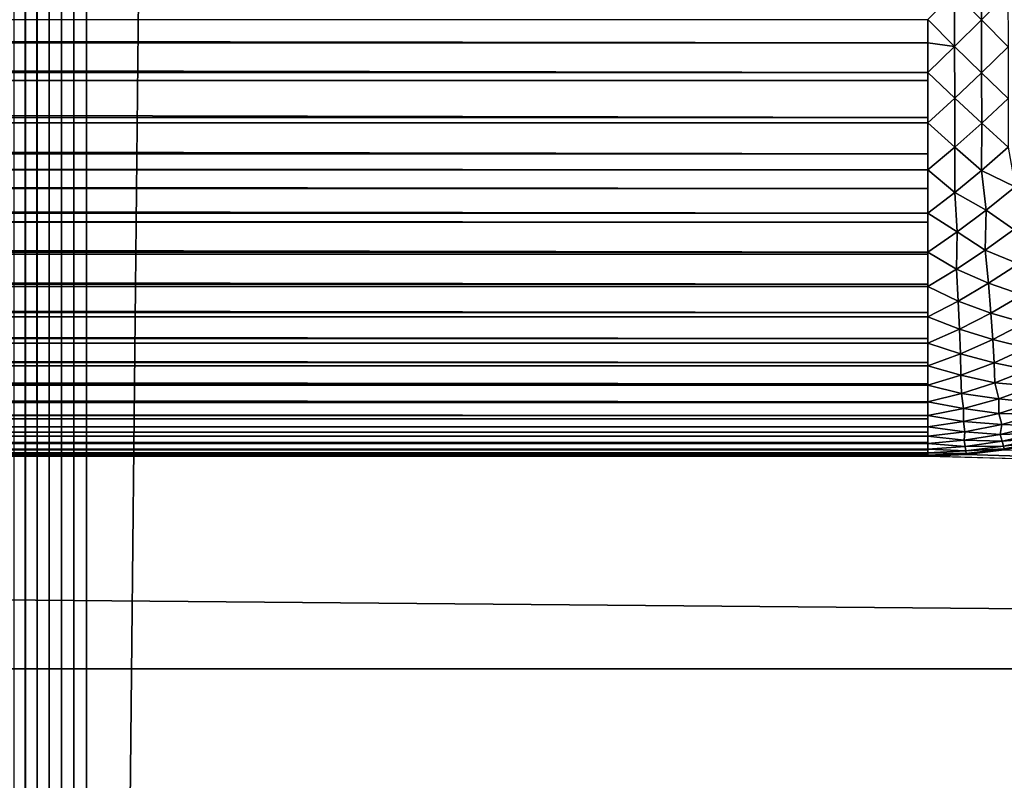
# Model space of a CAD drawing. Extents: x -302 to 302, y -900 to 900.
# Tile 274 of 656: x 112.44 to 117.06, y -880.52 to -876.95. Entities that reach past the tile are written whole.
import ezdxf

# ---------------------------------------------------------------- set-up
doc = ezdxf.new("R2010")
doc.units = 0
doc.header["$LTSCALE"] = 81.481481
for name, color, linetype in [('255', 7, 'CONTINUOUS'), ('260', 7, 'CONTINUOUS'), ('282', 7, 'CONTINUOUS'), ('297', 7, 'CONTINUOUS'), ('3', 7, 'CONTINUOUS'), ('311', 7, 'CONTINUOUS'), ('312', 7, 'CONTINUOUS'), ('97', 7, 'CONTINUOUS'), ('98', 7, 'CONTINUOUS')]:
    doc.layers.add(name, color=color, linetype=linetype)

msp = doc.modelspace()

# ---------------------------------------------------------------- linework, layer by layer
at = {"layer": '255', "color": 7, "linetype": 'CONTINUOUS'}
for points in [[(1.25, -880), (149.75, -880), (30.5, -880, -23.3), (1.25, -880)], [(30.5, -880, -23.3), (149.75, -880), (120.5, -880, -23.3), (30.5, -880, -23.3)]]:
    msp.add_3dface(points, dxfattribs=at)
at = {"layer": '260', "color": 7, "linetype": 'CONTINUOUS'}
for points in [[(120.5, -883, -23.3), (30.5, -883, -23.3), (30.5, -880, -23.3), (120.5, -883, -23.3)], [(120.5, -883, -23.3), (30.5, -880, -23.3), (120.5, -880, -23.3), (120.5, -883, -23.3)]]:
    msp.add_3dface(points, dxfattribs=at)
at = {"layer": '282', "color": 7, "linetype": 'CONTINUOUS'}
for points in [[(116.7, -879), (34.3, -879), (116.7, -879, -22.7), (116.7, -879)], [(116.7, -879, -22.7), (34.3, -879), (34.3, -879, -22.7), (116.7, -879, -22.7)]]:
    msp.add_3dface(points, dxfattribs=at)
at = {"layer": '297', "color": 7, "linetype": 'CONTINUOUS'}
for points in [[(117.2369, -878.9365, -22.7), (117.0598, -878.9717), (117.0598, -878.9717, -22.7), (117.2369, -878.9365, -22.7)], [(117.0598, -878.9717), (116.8805, -878.9929), (117.0598, -878.9717, -22.7), (117.0598, -878.9717)], [(117.0598, -878.9717, -22.7), (116.8805, -878.9929), (116.8805, -878.9929, -22.7), (117.0598, -878.9717, -22.7)], [(116.8805, -878.9929), (116.7, -879), (116.8805, -878.9929, -22.7), (116.8805, -878.9929)], [(116.7, -879), (116.7, -879, -22.7), (116.8805, -878.9929, -22.7), (116.7, -879)]]:
    msp.add_3dface(points, dxfattribs=at)
at = {"layer": '3', "color": 7, "linetype": 'CONTINUOUS'}
for points in [[(117.0598, -878.9717), (149.75, -880), (116.8805, -878.9929), (117.0598, -878.9717)], [(149.75, -880), (1.25, -880), (34.3, -879), (149.75, -880)], [(116.7, -879), (149.75, -880), (34.3, -879), (116.7, -879)], [(116.8805, -878.9929), (149.75, -880), (116.7, -879), (116.8805, -878.9929)]]:
    msp.add_3dface(points, dxfattribs=at)
at = {"layer": '311', "color": 7, "linetype": 'CONTINUOUS'}
for points in [[(116.7, -876.9497, -24.9864), (116.7, -877.0598, -24.9717), (34.3, -876.9497, -24.9864), (116.7, -876.9497, -24.9864)], [(34.3, -876.9497, -24.9864), (116.7, -877.0598, -24.9717), (34.3, -877.0598, -24.9717), (34.3, -876.9497, -24.9864)], [(116.7, -877.0598, -24.9717), (116.7, -877.1983, -24.9454), (34.3, -877.0598, -24.9717), (116.7, -877.0598, -24.9717)], [(34.3, -877.0598, -24.9717), (116.7, -877.1983, -24.9454), (34.3, -877.1983, -24.9454), (34.3, -877.0598, -24.9717)], [(116.7, -877.1983, -24.9454), (116.7, -877.2369, -24.9365), (34.3, -877.1983, -24.9454), (116.7, -877.1983, -24.9454)], [(34.3, -877.1983, -24.9454), (116.7, -877.2369, -24.9365), (34.3, -877.2369, -24.9365), (34.3, -877.1983, -24.9454)], [(116.7, -877.2369, -24.9365), (116.7, -877.4107, -24.8874), (34.3, -877.2369, -24.9365), (116.7, -877.2369, -24.9365)], [(34.3, -877.2369, -24.9365), (116.7, -877.4107, -24.8874), (34.3, -877.4107, -24.8874), (34.3, -877.2369, -24.9365)], [(116.7, -877.4107, -24.8874), (116.7, -877.4355, -24.8792), (34.3, -877.4107, -24.8874), (116.7, -877.4107, -24.8874)], [(34.3, -877.4107, -24.8874), (116.7, -877.4355, -24.8792), (34.3, -877.4355, -24.8792), (34.3, -877.4107, -24.8874)], [(116.7, -877.4355, -24.8792), (116.7, -877.5802, -24.8249), (34.3, -877.4355, -24.8792), (116.7, -877.4355, -24.8792)], [(34.3, -877.4355, -24.8792), (116.7, -877.5802, -24.8249), (34.3, -877.5802, -24.8249), (34.3, -877.4355, -24.8792)], [(116.7, -877.5802, -24.8249), (116.7, -877.6565, -24.7917), (34.3, -877.5802, -24.8249), (116.7, -877.5802, -24.8249)], [(34.3, -877.5802, -24.8249), (116.7, -877.6565, -24.7917), (34.3, -877.6565, -24.7917), (34.3, -877.5802, -24.8249)], [(116.7, -877.6565, -24.7917), (116.7, -877.7442, -24.7493), (34.3, -877.6565, -24.7917), (116.7, -877.6565, -24.7917)], [(34.3, -877.6565, -24.7917), (116.7, -877.7442, -24.7493), (34.3, -877.7442, -24.7493), (34.3, -877.6565, -24.7917)], [(116.7, -877.7442, -24.7493), (116.7, -877.8592, -24.6865), (34.3, -877.7442, -24.7493), (116.7, -877.7442, -24.7493)], [(34.3, -877.7442, -24.7493), (116.7, -877.8592, -24.6865), (34.3, -877.8592, -24.6865), (34.3, -877.7442, -24.7493)], [(116.7, -877.8592, -24.6865), (116.7, -877.9017, -24.6611), (34.3, -877.8592, -24.6865), (116.7, -877.8592, -24.6865)], [(34.3, -877.8592, -24.6865), (116.7, -877.9017, -24.6611), (34.3, -877.9017, -24.6611), (34.3, -877.8592, -24.6865)], [(116.7, -877.9017, -24.6611), (116.7, -878.0422, -24.5678), (34.3, -877.9017, -24.6611), (116.7, -877.9017, -24.6611)], [(34.3, -877.9017, -24.6611), (116.7, -878.0422, -24.5678), (34.3, -878.0422, -24.5678), (34.3, -877.9017, -24.6611)], [(116.7, -878.0422, -24.5678), (116.7, -878.0519, -24.5607), (34.3, -878.0422, -24.5678), (116.7, -878.0422, -24.5678)], [(34.3, -878.0422, -24.5678), (116.7, -878.0519, -24.5607), (34.3, -878.0519, -24.5607), (34.3, -878.0422, -24.5678)], [(116.7, -878.0519, -24.5607), (116.7, -878.1937, -24.4489), (34.3, -878.0519, -24.5607), (116.7, -878.0519, -24.5607)], [(34.3, -878.0519, -24.5607), (116.7, -878.1937, -24.4489), (34.3, -878.1937, -24.4489), (34.3, -878.0519, -24.5607)], [(116.7, -878.1937, -24.4489), (116.7, -878.2042, -24.4399), (34.3, -878.1937, -24.4489), (116.7, -878.1937, -24.4489)], [(34.3, -878.1937, -24.4489), (116.7, -878.2042, -24.4399), (34.3, -878.2042, -24.4399), (34.3, -878.1937, -24.4489)], [(116.7, -878.2042, -24.4399), (116.7, -878.3263, -24.3263), (34.3, -878.2042, -24.4399), (116.7, -878.2042, -24.4399)], [(34.3, -878.2042, -24.4399), (116.7, -878.3263, -24.3263), (34.3, -878.3263, -24.3263), (34.3, -878.2042, -24.4399)], [(116.7, -878.3263, -24.3263), (116.7, -878.3463, -24.3061), (34.3, -878.3263, -24.3263), (116.7, -878.3263, -24.3263)], [(34.3, -878.3263, -24.3263), (116.7, -878.3463, -24.3061), (34.3, -878.3463, -24.3061), (34.3, -878.3263, -24.3263)], [(116.7, -878.3463, -24.3061), (116.7, -878.4489, -24.1937), (34.3, -878.3463, -24.3061), (116.7, -878.3463, -24.3061)], [(34.3, -878.3463, -24.3061), (116.7, -878.4489, -24.1937), (34.3, -878.4489, -24.1937), (34.3, -878.3463, -24.3061)], [(116.7, -878.4489, -24.1937), (116.7, -878.47, -24.1687), (34.3, -878.4489, -24.1937), (116.7, -878.4489, -24.1937)], [(34.3, -878.4489, -24.1937), (116.7, -878.47, -24.1687), (34.3, -878.47, -24.1687), (34.3, -878.4489, -24.1937)], [(116.7, -878.47, -24.1687), (116.7, -878.5607, -24.0519), (34.3, -878.47, -24.1687), (116.7, -878.47, -24.1687)], [(34.3, -878.47, -24.1687), (116.7, -878.5607, -24.0519), (34.3, -878.5607, -24.0519), (34.3, -878.47, -24.1687)], [(116.7, -878.5607, -24.0519), (116.7, -878.5767, -24.0297), (34.3, -878.5607, -24.0519), (116.7, -878.5607, -24.0519)], [(34.3, -878.5607, -24.0519), (116.7, -878.5767, -24.0297), (34.3, -878.5767, -24.0297), (34.3, -878.5607, -24.0519)], [(116.7, -878.5767, -24.0297), (116.7, -878.6611, -23.9017), (34.3, -878.5767, -24.0297), (116.7, -878.5767, -24.0297)], [(34.3, -878.5767, -24.0297), (116.7, -878.6611, -23.9017), (34.3, -878.6611, -23.9017), (34.3, -878.5767, -24.0297)], [(116.7, -878.6611, -23.9017), (116.7, -878.668, -23.8904), (34.3, -878.6611, -23.9017), (116.7, -878.6611, -23.9017)], [(34.3, -878.6611, -23.9017), (116.7, -878.668, -23.8904), (34.3, -878.668, -23.8904), (34.3, -878.6611, -23.9017)], [(116.7, -878.668, -23.8904), (116.7, -878.7452, -23.7522), (34.3, -878.668, -23.8904), (116.7, -878.668, -23.8904)], [(34.3, -878.668, -23.8904), (116.7, -878.7452, -23.7522), (34.3, -878.7452, -23.7522), (34.3, -878.668, -23.8904)], [(116.7, -878.7452, -23.7522), (116.7, -878.7493, -23.7442), (34.3, -878.7452, -23.7522), (116.7, -878.7452, -23.7522)], [(34.3, -878.7452, -23.7522), (116.7, -878.7493, -23.7442), (34.3, -878.7493, -23.7442), (34.3, -878.7452, -23.7522)], [(116.7, -878.7493, -23.7442), (116.7, -878.8097, -23.616), (34.3, -878.7493, -23.7442), (116.7, -878.7493, -23.7442)], [(34.3, -878.7493, -23.7442), (116.7, -878.8097, -23.616), (34.3, -878.8097, -23.616), (34.3, -878.7493, -23.7442)], [(116.7, -878.8097, -23.616), (116.7, -878.8249, -23.5802), (34.3, -878.8097, -23.616), (116.7, -878.8097, -23.616)], [(34.3, -878.8097, -23.616), (116.7, -878.8249, -23.5802), (34.3, -878.8249, -23.5802), (34.3, -878.8097, -23.616)], [(116.7, -878.8249, -23.5802), (116.7, -878.8633, -23.4812), (34.3, -878.8249, -23.5802), (116.7, -878.8249, -23.5802)], [(34.3, -878.8249, -23.5802), (116.7, -878.8633, -23.4812), (34.3, -878.8633, -23.4812), (34.3, -878.8249, -23.5802)], [(116.7, -878.8633, -23.4812), (116.7, -878.8874, -23.4107), (34.3, -878.8633, -23.4812), (116.7, -878.8633, -23.4812)], [(34.3, -878.8633, -23.4812), (116.7, -878.8874, -23.4107), (34.3, -878.8874, -23.4107), (34.3, -878.8633, -23.4812)], [(116.7, -878.8874, -23.4107), (116.7, -878.9069, -23.3478), (34.3, -878.8874, -23.4107), (116.7, -878.8874, -23.4107)], [(34.3, -878.8874, -23.4107), (116.7, -878.9069, -23.3478), (34.3, -878.9069, -23.3478), (34.3, -878.8874, -23.4107)], [(116.7, -878.9069, -23.3478), (116.7, -878.9365, -23.2369), (34.3, -878.9069, -23.3478), (116.7, -878.9069, -23.3478)], [(34.3, -878.9069, -23.3478), (116.7, -878.9365, -23.2369), (34.3, -878.9365, -23.2369), (34.3, -878.9069, -23.3478)], [(116.7, -878.9365, -23.2369), (116.7, -878.9414, -23.2157), (34.3, -878.9365, -23.2369), (116.7, -878.9365, -23.2369)], [(34.3, -878.9365, -23.2369), (116.7, -878.9414, -23.2157), (34.3, -878.9414, -23.2157), (34.3, -878.9365, -23.2369)], [(116.7, -878.9414, -23.2157), (116.7, -878.9675, -23.0855), (34.3, -878.9414, -23.2157), (116.7, -878.9414, -23.2157)], [(34.3, -878.9414, -23.2157), (116.7, -878.9675, -23.0855), (34.3, -878.9675, -23.0855), (34.3, -878.9414, -23.2157)], [(116.7, -878.9675, -23.0855), (116.7, -878.9717, -23.0598), (34.3, -878.9675, -23.0855), (116.7, -878.9675, -23.0855)], [(34.3, -878.9675, -23.0855), (116.7, -878.9717, -23.0598), (34.3, -878.9717, -23.0598), (34.3, -878.9675, -23.0855)], [(116.7, -878.9717, -23.0598), (116.7, -878.9857, -22.9565), (34.3, -878.9717, -23.0598), (116.7, -878.9717, -23.0598)], [(34.3, -878.9717, -23.0598), (116.7, -878.9857, -22.9565), (34.3, -878.9857, -22.9565), (34.3, -878.9717, -23.0598)], [(116.7, -878.9857, -22.9565), (116.7, -878.9929, -22.8805), (34.3, -878.9857, -22.9565), (116.7, -878.9857, -22.9565)], [(34.3, -878.9857, -22.9565), (116.7, -878.9929, -22.8805), (34.3, -878.9929, -22.8805), (34.3, -878.9857, -22.9565)], [(116.7, -878.9929, -22.8805), (116.7, -878.9964, -22.8279), (34.3, -878.9929, -22.8805), (116.7, -878.9929, -22.8805)], [(34.3, -878.9929, -22.8805), (116.7, -878.9964, -22.8279), (34.3, -878.9964, -22.8279), (34.3, -878.9929, -22.8805)], [(116.7, -879, -22.7), (34.3, -879, -22.7), (34.3, -878.9964, -22.8279), (116.7, -879, -22.7)], [(116.7, -878.9964, -22.8279), (116.7, -879, -22.7), (34.3, -878.9964, -22.8279), (116.7, -878.9964, -22.8279)]]:
    msp.add_3dface(points, dxfattribs=at)
at = {"layer": '312', "color": 7, "linetype": 'CONTINUOUS'}
for points in [[(116.8253, -876.8253, -24.9932), (116.9497, -876.7, -24.9864), (116.9523, -876.9523, -24.9722), (116.8253, -876.8253, -24.9932)], [(116.9523, -876.9523, -24.9722), (116.9497, -876.7, -24.9864), (117.0765, -876.8266, -24.9654), (116.9523, -876.9523, -24.9722)], [(116.7, -876.9497, -24.9864), (116.8253, -876.8253, -24.9932), (116.8266, -877.0765, -24.9654), (116.7, -876.9497, -24.9864)], [(116.8266, -877.0765, -24.9654), (116.8253, -876.8253, -24.9932), (116.9523, -876.9523, -24.9722), (116.8266, -877.0765, -24.9654)], [(116.9523, -876.9523, -24.9722), (117.0765, -876.8266, -24.9654), (117.0777, -877.0777, -24.9371), (116.9523, -876.9523, -24.9722)], [(116.7, -877.0598, -24.9717), (116.7, -876.9497, -24.9864), (116.8266, -877.0765, -24.9654), (116.7, -877.0598, -24.9717)], [(116.8266, -877.0765, -24.9654), (116.9523, -876.9523, -24.9722), (116.9531, -877.2001, -24.9307), (116.8266, -877.0765, -24.9654)], [(116.9531, -877.2001, -24.9307), (116.9523, -876.9523, -24.9722), (117.0777, -877.0777, -24.9371), (116.9531, -877.2001, -24.9307)], [(116.7, -877.1983, -24.9454), (116.7, -877.0598, -24.9717), (116.8266, -877.0765, -24.9654), (116.7, -877.1983, -24.9454)], [(116.7, -877.1983, -24.9454), (116.8266, -877.0765, -24.9654), (116.827, -877.3196, -24.9113), (116.7, -877.1983, -24.9454)], [(116.827, -877.3196, -24.9113), (116.8266, -877.0765, -24.9654), (116.9531, -877.2001, -24.9307), (116.827, -877.3196, -24.9113)], [(116.9531, -877.2001, -24.9307), (117.0777, -877.0777, -24.9371), (117.0782, -877.3205, -24.8822), (116.9531, -877.2001, -24.9307)], [(116.7, -877.2369, -24.9365), (116.7, -877.1983, -24.9454), (116.7, -877.4355, -24.8792), (116.7, -877.2369, -24.9365)], [(116.7, -877.4355, -24.8792), (116.7, -877.1983, -24.9454), (116.827, -877.3196, -24.9113), (116.7, -877.4355, -24.8792)], [(116.827, -877.3196, -24.9113), (116.9531, -877.2001, -24.9307), (116.9535, -877.4369, -24.864), (116.827, -877.3196, -24.9113)], [(116.9535, -877.4369, -24.864), (116.9531, -877.2001, -24.9307), (117.0782, -877.3205, -24.8822), (116.9535, -877.4369, -24.864)], [(116.7, -877.4107, -24.8874), (116.7, -877.2369, -24.9365), (116.7, -877.4355, -24.8792), (116.7, -877.4107, -24.8874)], [(116.7, -877.4355, -24.8792), (116.827, -877.3196, -24.9113), (116.8274, -877.5491, -24.8337), (116.7, -877.4355, -24.8792)], [(116.8274, -877.5491, -24.8337), (116.827, -877.3196, -24.9113), (116.9535, -877.4369, -24.864), (116.8274, -877.5491, -24.8337)], [(116.9535, -877.4369, -24.864), (117.0782, -877.3205, -24.8822), (117.078, -877.5503, -24.8034), (116.9535, -877.4369, -24.864)], [(116.7, -877.5802, -24.8249), (116.7, -877.4355, -24.8792), (116.7, -877.6565, -24.7917), (116.7, -877.5802, -24.8249)], [(116.7, -877.6565, -24.7917), (116.7, -877.4355, -24.8792), (116.8274, -877.5491, -24.8337), (116.7, -877.6565, -24.7917)], [(116.8274, -877.5491, -24.8337), (116.9535, -877.4369, -24.864), (116.9533, -877.6586, -24.7753), (116.8274, -877.5491, -24.8337)], [(116.9533, -877.6586, -24.7753), (116.9535, -877.4369, -24.864), (117.078, -877.5503, -24.8034), (116.9533, -877.6586, -24.7753)], [(116.7, -877.6565, -24.7917), (116.8274, -877.5491, -24.8337), (116.8273, -877.7618, -24.7363), (116.7, -877.6565, -24.7917)], [(116.8273, -877.7618, -24.7363), (116.8274, -877.5491, -24.8337), (116.9533, -877.6586, -24.7753), (116.8273, -877.7618, -24.7363)], [(116.9533, -877.6586, -24.7753), (117.078, -877.5503, -24.8034), (117.1107, -877.7356, -24.7122), (116.9533, -877.6586, -24.7753)], [(116.7, -877.7442, -24.7493), (116.7, -877.6565, -24.7917), (116.7, -877.8592, -24.6865), (116.7, -877.7442, -24.7493)], [(116.7, -877.8592, -24.6865), (116.7, -877.6565, -24.7917), (116.8273, -877.7618, -24.7363), (116.7, -877.8592, -24.6865)], [(116.8273, -877.7618, -24.7363), (116.9533, -877.6586, -24.7753), (116.9752, -877.8448, -24.6757), (116.8273, -877.7618, -24.7363)], [(116.9752, -877.8448, -24.6757), (116.9533, -877.6586, -24.7753), (117.1107, -877.7356, -24.7122), (116.9752, -877.8448, -24.6757)], [(116.9752, -877.8448, -24.6757), (117.1107, -877.7356, -24.7122), (117.1039, -877.9365, -24.5968), (116.9752, -877.8448, -24.6757)], [(116.7, -877.8592, -24.6865), (116.8273, -877.7618, -24.7363), (116.8381, -877.9473, -24.6275), (116.7, -877.8592, -24.6865)], [(116.8381, -877.9473, -24.6275), (116.8273, -877.7618, -24.7363), (116.9752, -877.8448, -24.6757), (116.8381, -877.9473, -24.6275)], [(116.7, -877.9017, -24.6611), (116.7, -877.8592, -24.6865), (116.7, -878.0422, -24.5678), (116.7, -877.9017, -24.6611)], [(116.7, -878.0422, -24.5678), (116.7, -877.8592, -24.6865), (116.8381, -877.9473, -24.6275), (116.7, -878.0422, -24.5678)], [(116.8381, -877.9473, -24.6275), (116.9752, -877.8448, -24.6757), (116.9706, -878.0332, -24.5546), (116.8381, -877.9473, -24.6275)], [(116.9706, -878.0332, -24.5546), (116.9752, -877.8448, -24.6757), (117.1039, -877.9365, -24.5968), (116.9706, -878.0332, -24.5546)], [(116.7, -878.0422, -24.5678), (116.8381, -877.9473, -24.6275), (116.8358, -878.1226, -24.5021), (116.7, -878.0422, -24.5678)], [(116.8358, -878.1226, -24.5021), (116.8381, -877.9473, -24.6275), (116.9706, -878.0332, -24.5546), (116.8358, -878.1226, -24.5021)], [(116.9706, -878.0332, -24.5546), (117.1039, -877.9365, -24.5968), (117.1257, -878.0968, -24.477), (116.9706, -878.0332, -24.5546)], [(116.7, -878.0519, -24.5607), (116.7, -878.0422, -24.5678), (116.7, -878.2042, -24.4399), (116.7, -878.0519, -24.5607)], [(116.7, -878.2042, -24.4399), (116.7, -878.0422, -24.5678), (116.8358, -878.1226, -24.5021), (116.7, -878.2042, -24.4399)], [(116.7, -878.1937, -24.4489), (116.7, -878.0519, -24.5607), (116.7, -878.2042, -24.4399), (116.7, -878.1937, -24.4489)], [(116.8358, -878.1226, -24.5021), (116.9706, -878.0332, -24.5546), (116.9854, -878.1887, -24.4298), (116.8358, -878.1226, -24.5021)], [(116.9854, -878.1887, -24.4298), (116.9706, -878.0332, -24.5546), (117.1257, -878.0968, -24.477), (116.9854, -878.1887, -24.4298)], [(116.9854, -878.1887, -24.4298), (117.1257, -878.0968, -24.477), (117.1429, -878.2432, -24.3469), (116.9854, -878.1887, -24.4298)], [(116.7, -878.2042, -24.4399), (116.8358, -878.1226, -24.5021), (116.8434, -878.2721, -24.3727), (116.7, -878.2042, -24.4399)], [(116.8434, -878.2721, -24.3727), (116.8358, -878.1226, -24.5021), (116.9854, -878.1887, -24.4298), (116.8434, -878.2721, -24.3727)], [(116.8434, -878.2721, -24.3727), (116.9854, -878.1887, -24.4298), (116.9969, -878.3286, -24.2967), (116.8434, -878.2721, -24.3727)], [(116.9969, -878.3286, -24.2967), (116.9854, -878.1887, -24.4298), (117.1429, -878.2432, -24.3469), (116.9969, -878.3286, -24.2967)], [(116.7, -878.3263, -24.3263), (116.7, -878.2042, -24.4399), (116.7, -878.3463, -24.3061), (116.7, -878.3263, -24.3263)], [(116.7, -878.3463, -24.3061), (116.7, -878.2042, -24.4399), (116.8434, -878.2721, -24.3727), (116.7, -878.3463, -24.3061)], [(116.9969, -878.3286, -24.2967), (117.1429, -878.2432, -24.3469), (117.1557, -878.375, -24.2088), (116.9969, -878.3286, -24.2967)], [(116.7, -878.3463, -24.3061), (116.8434, -878.2721, -24.3727), (116.8493, -878.4044, -24.2371), (116.7, -878.3463, -24.3061)], [(116.8493, -878.4044, -24.2371), (116.8434, -878.2721, -24.3727), (116.9969, -878.3286, -24.2967), (116.8493, -878.4044, -24.2371)], [(116.8493, -878.4044, -24.2371), (116.9969, -878.3286, -24.2967), (117.0056, -878.4528, -24.1575), (116.8493, -878.4044, -24.2371)], [(117.0056, -878.4528, -24.1575), (116.9969, -878.3286, -24.2967), (117.1557, -878.375, -24.2088), (117.0056, -878.4528, -24.1575)], [(116.7, -878.4489, -24.1937), (116.7, -878.3463, -24.3061), (116.7, -878.47, -24.1687), (116.7, -878.4489, -24.1937)], [(116.7, -878.47, -24.1687), (116.7, -878.3463, -24.3061), (116.8493, -878.4044, -24.2371), (116.7, -878.47, -24.1687)], [(117.0056, -878.4528, -24.1575), (117.1557, -878.375, -24.2088), (117.1647, -878.4921, -24.0647), (117.0056, -878.4528, -24.1575)], [(116.7, -878.47, -24.1687), (116.8493, -878.4044, -24.2371), (116.8536, -878.5202, -24.0976), (116.7, -878.47, -24.1687)], [(116.8536, -878.5202, -24.0976), (116.8493, -878.4044, -24.2371), (117.0056, -878.4528, -24.1575), (116.8536, -878.5202, -24.0976)], [(116.7, -878.5607, -24.0519), (116.7, -878.47, -24.1687), (116.7, -878.5767, -24.0297), (116.7, -878.5607, -24.0519)], [(116.7, -878.5767, -24.0297), (116.7, -878.47, -24.1687), (116.8536, -878.5202, -24.0976), (116.7, -878.5767, -24.0297)], [(116.8536, -878.5202, -24.0976), (117.0056, -878.4528, -24.1575), (117.0114, -878.5617, -24.0141), (116.8536, -878.5202, -24.0976)], [(117.0114, -878.5617, -24.0141), (117.0056, -878.4528, -24.1575), (117.1647, -878.4921, -24.0647), (117.0114, -878.5617, -24.0141)], [(116.7, -878.5767, -24.0297), (116.8536, -878.5202, -24.0976), (116.8564, -878.6205, -23.9559), (116.7, -878.5767, -24.0297)], [(116.8564, -878.6205, -23.9559), (116.8536, -878.5202, -24.0976), (117.0114, -878.5617, -24.0141), (116.8564, -878.6205, -23.9559)], [(117.0114, -878.5617, -24.0141), (117.1647, -878.4921, -24.0647), (117.1702, -878.5946, -23.9163), (117.0114, -878.5617, -24.0141)], [(116.8564, -878.6205, -23.9559), (117.0114, -878.5617, -24.0141), (117.0151, -878.6561, -23.8681), (116.8564, -878.6205, -23.9559)], [(117.0151, -878.6561, -23.8681), (117.0114, -878.5617, -24.0141), (117.1702, -878.5946, -23.9163), (117.0151, -878.6561, -23.8681)], [(116.7, -878.6611, -23.9017), (116.7, -878.5767, -24.0297), (116.7, -878.668, -23.8904), (116.7, -878.6611, -23.9017)], [(116.7, -878.668, -23.8904), (116.7, -878.5767, -24.0297), (116.8564, -878.6205, -23.9559), (116.7, -878.668, -23.8904)], [(117.0151, -878.6561, -23.8681), (117.1702, -878.5946, -23.9163), (117.1989, -878.6727, -23.7721), (117.0151, -878.6561, -23.8681)], [(116.7, -878.668, -23.8904), (116.8564, -878.6205, -23.9559), (116.8581, -878.7064, -23.8133), (116.7, -878.668, -23.8904)], [(116.8581, -878.7064, -23.8133), (116.8564, -878.6205, -23.9559), (117.0151, -878.6561, -23.8681), (116.8581, -878.7064, -23.8133)], [(116.8581, -878.7064, -23.8133), (117.0151, -878.6561, -23.8681), (117.0347, -878.731, -23.7262), (116.8581, -878.7064, -23.8133)], [(117.0347, -878.731, -23.7262), (117.0151, -878.6561, -23.8681), (117.1989, -878.6727, -23.7721), (117.0347, -878.731, -23.7262)], [(116.7, -878.7452, -23.7522), (116.7, -878.668, -23.8904), (116.8581, -878.7064, -23.8133), (116.7, -878.7452, -23.7522)], [(116.7, -878.7452, -23.7522), (116.8581, -878.7064, -23.8133), (116.8684, -878.7768, -23.6739), (116.7, -878.7452, -23.7522)], [(116.8684, -878.7768, -23.6739), (116.8581, -878.7064, -23.8133), (117.0347, -878.731, -23.7262), (116.8684, -878.7768, -23.6739)], [(117.0347, -878.731, -23.7262), (117.1989, -878.6727, -23.7721), (117.1972, -878.7492, -23.6184), (117.0347, -878.731, -23.7262)], [(116.7, -878.7493, -23.7442), (116.7, -878.7452, -23.7522), (116.7, -878.8097, -23.616), (116.7, -878.7493, -23.7442)], [(116.7, -878.8097, -23.616), (116.7, -878.7452, -23.7522), (116.8684, -878.7768, -23.6739), (116.7, -878.8097, -23.616)], [(116.8684, -878.7768, -23.6739), (117.0347, -878.731, -23.7262), (117.0336, -878.7997, -23.5775), (116.8684, -878.7768, -23.6739)], [(117.0336, -878.7997, -23.5775), (117.0347, -878.731, -23.7262), (117.1972, -878.7492, -23.6184), (117.0336, -878.7997, -23.5775)], [(117.0336, -878.7997, -23.5775), (117.1972, -878.7492, -23.6184), (117.2177, -878.805, -23.4688), (117.0336, -878.7997, -23.5775)], [(116.7, -878.8097, -23.616), (116.8684, -878.7768, -23.6739), (116.8681, -878.8378, -23.5316), (116.7, -878.8097, -23.616)], [(116.8681, -878.8378, -23.5316), (116.8684, -878.7768, -23.6739), (117.0336, -878.7997, -23.5775), (116.8681, -878.8378, -23.5316)], [(116.8681, -878.8378, -23.5316), (117.0336, -878.7997, -23.5775), (117.0474, -878.8523, -23.4328), (116.8681, -878.8378, -23.5316)], [(117.0474, -878.8523, -23.4328), (117.0336, -878.7997, -23.5775), (117.2177, -878.805, -23.4688), (117.0474, -878.8523, -23.4328)], [(116.7, -878.8249, -23.5802), (116.7, -878.8097, -23.616), (116.7, -878.8633, -23.4812), (116.7, -878.8249, -23.5802)], [(116.7, -878.8633, -23.4812), (116.7, -878.8097, -23.616), (116.8681, -878.8378, -23.5316), (116.7, -878.8633, -23.4812)], [(116.7, -878.8633, -23.4812), (116.8681, -878.8378, -23.5316), (116.875, -878.8864, -23.3923), (116.7, -878.8633, -23.4812)], [(116.875, -878.8864, -23.3923), (116.8681, -878.8378, -23.5316), (117.0474, -878.8523, -23.4328), (116.875, -878.8864, -23.3923)], [(117.0474, -878.8523, -23.4328), (117.2177, -878.805, -23.4688), (117.208, -878.8578, -23.313), (117.0474, -878.8523, -23.4328)], [(116.7, -878.8874, -23.4107), (116.7, -878.8633, -23.4812), (116.7, -878.9069, -23.3478), (116.7, -878.8874, -23.4107)], [(116.7, -878.9069, -23.3478), (116.7, -878.8633, -23.4812), (116.875, -878.8864, -23.3923), (116.7, -878.9069, -23.3478)], [(116.7, -878.9069, -23.3478), (116.875, -878.8864, -23.3923), (116.8711, -878.9264, -23.2513), (116.7, -878.9069, -23.3478)], [(116.8711, -878.9264, -23.2513), (116.875, -878.8864, -23.3923), (117.0405, -878.8985, -23.2838), (116.8711, -878.9264, -23.2513)], [(116.875, -878.8864, -23.3923), (117.0474, -878.8523, -23.4328), (117.0405, -878.8985, -23.2838), (116.875, -878.8864, -23.3923)], [(117.0405, -878.8985, -23.2838), (117.0474, -878.8523, -23.4328), (117.208, -878.8578, -23.313), (117.0405, -878.8985, -23.2838)], [(117.0405, -878.8985, -23.2838), (117.208, -878.8578, -23.313), (117.2208, -878.8923, -23.1609), (117.0405, -878.8985, -23.2838)], [(116.7, -878.9365, -23.2369), (116.7, -878.9069, -23.3478), (116.7, -878.9414, -23.2157), (116.7, -878.9365, -23.2369)], [(116.7, -878.9414, -23.2157), (116.7, -878.9069, -23.3478), (116.8711, -878.9264, -23.2513), (116.7, -878.9414, -23.2157)], [(116.7, -878.9414, -23.2157), (116.8711, -878.9264, -23.2513), (116.8756, -878.9558, -23.113), (116.7, -878.9414, -23.2157)], [(116.8711, -878.9264, -23.2513), (117.0405, -878.8985, -23.2838), (117.0492, -878.9307, -23.1383), (116.8711, -878.9264, -23.2513)], [(116.8756, -878.9558, -23.113), (116.8711, -878.9264, -23.2513), (117.0492, -878.9307, -23.1383), (116.8756, -878.9558, -23.113)], [(116.8756, -878.9558, -23.113), (117.0492, -878.9307, -23.1383), (117.0561, -878.9534, -22.9924), (116.8756, -878.9558, -23.113)], [(117.0492, -878.9307, -23.1383), (117.0405, -878.8985, -23.2838), (117.2208, -878.8923, -23.1609), (117.0492, -878.9307, -23.1383)], [(117.0492, -878.9307, -23.1383), (117.2208, -878.8923, -23.1609), (117.2307, -878.9167, -23.0078), (117.0492, -878.9307, -23.1383)], [(117.0561, -878.9534, -22.9924), (117.0492, -878.9307, -23.1383), (117.2307, -878.9167, -23.0078), (117.0561, -878.9534, -22.9924)], [(117.2361, -878.9313, -22.854), (117.0561, -878.9534, -22.9924), (117.2307, -878.9167, -23.0078), (117.2361, -878.9313, -22.854)], [(117.2361, -878.9313, -22.854), (117.0597, -878.967, -22.8462), (117.0561, -878.9534, -22.9924), (117.2361, -878.9313, -22.854)], [(117.2361, -878.9313, -22.854), (117.2369, -878.9365, -22.7), (117.0597, -878.967, -22.8462), (117.2361, -878.9313, -22.854)], [(117.2369, -878.9365, -22.7), (117.0598, -878.9717, -22.7), (117.0597, -878.967, -22.8462), (117.2369, -878.9365, -22.7)], [(116.7, -878.9675, -23.0855), (116.7, -878.9414, -23.2157), (116.8756, -878.9558, -23.113), (116.7, -878.9675, -23.0855)], [(116.7, -878.9675, -23.0855), (116.8756, -878.9558, -23.113), (116.8795, -878.9764, -22.9752), (116.7, -878.9675, -23.0855)], [(116.7, -878.9717, -23.0598), (116.7, -878.9675, -23.0855), (116.7, -878.9857, -22.9565), (116.7, -878.9717, -23.0598)], [(116.7, -878.9857, -22.9565), (116.7, -878.9675, -23.0855), (116.8795, -878.9764, -22.9752), (116.7, -878.9857, -22.9565)], [(116.8811, -878.9887, -22.8374), (116.7, -878.9857, -22.9565), (116.8795, -878.9764, -22.9752), (116.8811, -878.9887, -22.8374)], [(116.8795, -878.9764, -22.9752), (116.8756, -878.9558, -23.113), (117.0561, -878.9534, -22.9924), (116.8795, -878.9764, -22.9752)], [(117.0597, -878.967, -22.8462), (116.8795, -878.9764, -22.9752), (117.0561, -878.9534, -22.9924), (117.0597, -878.967, -22.8462)], [(117.0597, -878.967, -22.8462), (116.8811, -878.9887, -22.8374), (116.8795, -878.9764, -22.9752), (117.0597, -878.967, -22.8462)], [(117.0598, -878.9717, -22.7), (116.8805, -878.9929, -22.7), (116.8811, -878.9887, -22.8374), (117.0598, -878.9717, -22.7)], [(117.0597, -878.967, -22.8462), (117.0598, -878.9717, -22.7), (116.8811, -878.9887, -22.8374), (117.0597, -878.967, -22.8462)], [(116.8811, -878.9887, -22.8374), (116.7, -878.9964, -22.8279), (116.7, -878.9857, -22.9565), (116.8811, -878.9887, -22.8374)], [(116.7, -878.9857, -22.9565), (116.7, -878.9964, -22.8279), (116.7, -878.9929, -22.8805), (116.7, -878.9857, -22.9565)], [(116.8811, -878.9887, -22.8374), (116.8805, -878.9929, -22.7), (116.7, -878.9964, -22.8279), (116.8811, -878.9887, -22.8374)], [(116.8805, -878.9929, -22.7), (116.7, -879, -22.7), (116.7, -878.9964, -22.8279), (116.8805, -878.9929, -22.7)]]:
    msp.add_3dface(points, dxfattribs=at)
at = {"layer": '97', "color": 7, "linetype": 'CONTINUOUS'}
for points in [[(112.4095, -900, 6.8183), (112.463, -900, 6.8429), (112.4095, 900, 6.8183), (112.4095, -900, 6.8183)], [(112.463, -900, 6.8429), (112.463, 900, 6.8429), (112.4095, 900, 6.8183), (112.463, -900, 6.8429)], [(112.463, -900, 6.8429), (112.5182, -900, 6.8633), (112.463, 900, 6.8429), (112.463, -900, 6.8429)], [(112.5182, -900, 6.8633), (112.5182, 900, 6.8633), (112.463, 900, 6.8429), (112.5182, -900, 6.8633)], [(112.5182, -900, 6.8633), (112.5749, -900, 6.8793), (112.5182, 900, 6.8633), (112.5182, -900, 6.8633)], [(112.5749, -900, 6.8793), (112.5749, 900, 6.8793), (112.5182, 900, 6.8633), (112.5749, -900, 6.8793)], [(112.5749, -900, 6.8793), (112.6327, -900, 6.8908), (112.5749, 900, 6.8793), (112.5749, -900, 6.8793)], [(112.6327, -900, 6.8908), (112.6327, 900, 6.8908), (112.5749, 900, 6.8793), (112.6327, -900, 6.8908)], [(112.6327, -900, 6.8908), (112.6911, -900, 6.8977), (112.6327, 900, 6.8908), (112.6327, -900, 6.8908)], [(112.6911, -900, 6.8977), (112.6911, 900, 6.8977), (112.6327, 900, 6.8908), (112.6911, -900, 6.8977)], [(112.6911, -900, 6.8977), (112.75, -900, 6.9), (112.6911, 900, 6.8977), (112.6911, -900, 6.8977)], [(112.75, -900, 6.9), (112.75, 900, 6.9), (112.6911, 900, 6.8977), (112.75, -900, 6.9)]]:
    msp.add_3dface(points, dxfattribs=at)
at = {"layer": '98', "color": 7, "linetype": 'CONTINUOUS'}
for points in [[(112.75, -900, 6.9), (131.75, -900, 6.9), (131.75, 900, 6.9), (112.75, -900, 6.9)], [(112.75, -900, 6.9), (131.75, 900, 6.9), (112.75, 900, 6.9), (112.75, -900, 6.9)]]:
    msp.add_3dface(points, dxfattribs=at)

doc.saveas('drawing.dxf')
